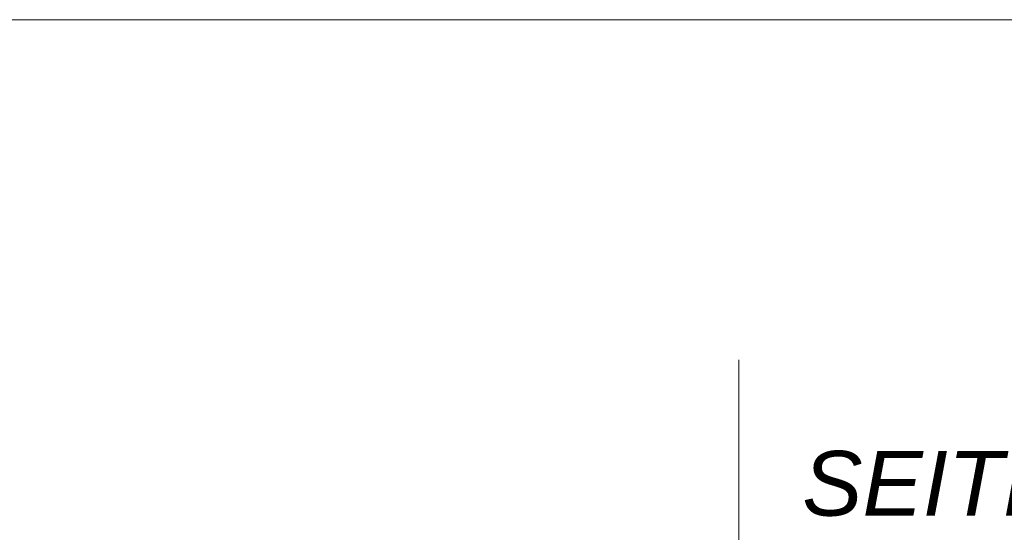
# Model space of a CAD drawing. Extents: x -620 to 300, y 62 to 1162.
# Tile 315 of 322: x 221 to 243, y 975 to 986. Entities that reach past the tile are written whole.
import ezdxf
from ezdxf.lldxf.tags import DXFTag

# ---------------------------------------------------------------- set-up
doc = ezdxf.new("R2010")
doc.units = 0
doc.layers.get('0').update_dxf_attribs({"lineweight": 13})
doc.layers.add('E_Detail_Beschriftung', color=7, linetype='Continuous', lineweight=13, true_color=0x009900)
doc.layers.add('E_Detail_Linie_Text_Bem', color=7, linetype='Continuous', lineweight=13)
doc.styles.get("Standard").update_dxf_attribs({"font": 'ARIALN.TTF'})
tags = doc.linetypes.add('fein_strichliert-A06G94UT8I', pattern=[4, 1, -2, 1]).pattern_tags.tags
tags[8:9] = [DXFTag(74, 4), DXFTag(75, 0), DXFTag(340, '0'), DXFTag(46, 0.0), DXFTag(50, 0.0), DXFTag(44, 0.0), DXFTag(45, 0.0)]
tags[6:7] = [DXFTag(74, 4), DXFTag(75, 0), DXFTag(340, '0'), DXFTag(46, 0.0), DXFTag(50, 0.0), DXFTag(44, 0.0), DXFTag(45, 0.0)]
tags[4:5] = [DXFTag(74, 4), DXFTag(75, 0), DXFTag(340, '0'), DXFTag(46, 0.0), DXFTag(50, 0.0), DXFTag(44, 0.0), DXFTag(45, 0.0)]

# ---------------------------------------------------------------- blocks, each defined once
blk = doc.blocks.new('Referenz-A06G94UU8I')
at = {"layer": 'E_Detail_Linie_Text_Bem', "linetype": 'fein_strichliert-A06G94UT8I', "ltscale": 0.65}
for p, q in [((252.812, 986.054), (190.043, 986.054)), ((236.931, 925.819), (236.931, 978.698))]:
    blk.add_line(p, q, dxfattribs=at)
at = {"layer": 'E_Detail_Beschriftung', "linetype": 'Continuous', "lineweight": -2, "ltscale": 0.25, "insert": (238.298, 976.725), "char_height": 1.4, "attachment_point": 1}
blk.add_mtext('{\\fArial|b0|i1;SEITEN}', dxfattribs=at)

msp = doc.modelspace()

# ---------------------------------------------------------------- block references
at = {"color": 8, "lineweight": 25, "ltscale": 0.25, "true_color": 0x808080}
msp.add_blockref('Referenz-A06G94UU8I', (0, 0), dxfattribs=at)

doc.saveas('drawing.dxf')
